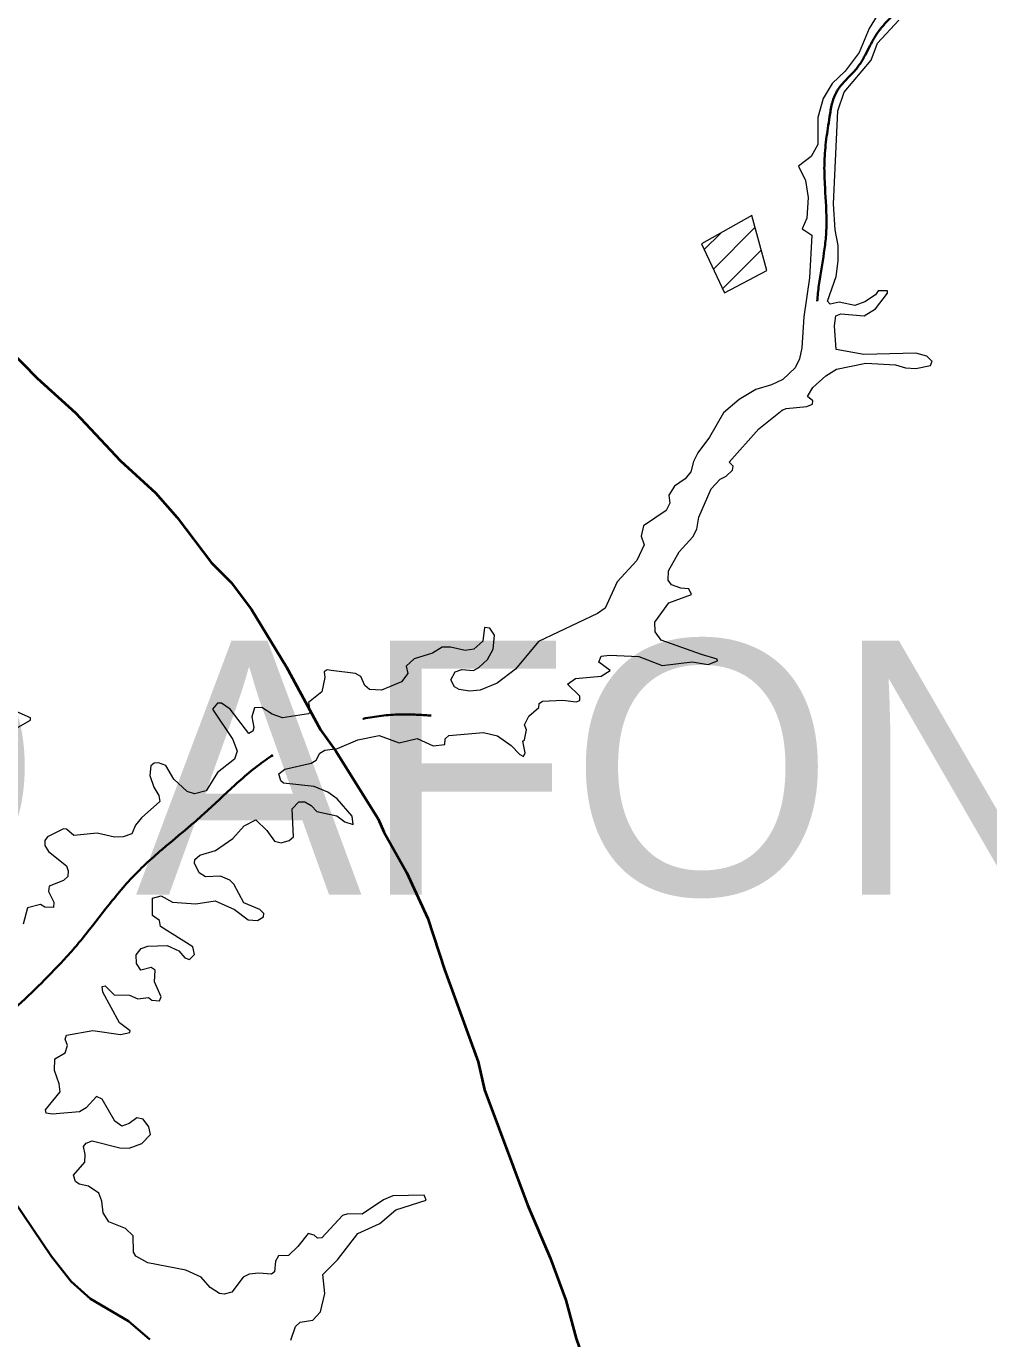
# Model space of a CAD drawing. Extents: x 553962 to 842807, y 8883888 to 9032388.
# Drawn here: x 580611 to 582504, y 8913281 to 8915863 of the extents above; entities that cross this region are included whole.
import ezdxf

# ---------------------------------------------------------------- set-up
doc = ezdxf.new("R2010")
doc.units = 0
doc.header["$LTSCALE"] = 160
doc.linetypes.add('LONG_DASH_SHORT_DASH', pattern=[9.9, 6, -1.2, 1.5, -1.2])
doc.layers.add('6', color=7, linetype='Continuous', lineweight=13)

msp = doc.modelspace()

# ---------------------------------------------------------------- linework, layer by layer
at = {"layer": '6'}
for p, q in [((581962.7, 8915385), (582044.4, 8915466.7)), ((581944.6, 8915423.4), (581977, 8915455.8)), ((581980.9, 8915346.6), (582056.6, 8915422.3))]:
    msp.add_line(p, q, dxfattribs=at)
for points in [[(582311.8, 8915907.8), (582284.6, 8915883.4), (582269.3, 8915857.9), (582249.3, 8915811.2), (582221.8, 8915774.3), (582196.3, 8915750.1), (582178.4, 8915720.3), (582168.2, 8915682.9), (582167.8, 8915629.8), (582154.6, 8915606.4), (582129.9, 8915587.7)], [(582304.8, 8915340.4), (582304.8, 8915342), (582286.6, 8915341.9), (582281.6, 8915334.1), (582260.5, 8915320.6), (582240.9, 8915313.3), (582210.3, 8915320.1), (582192.5, 8915316.3), (582187, 8915321.8), (582203.9, 8915370.3), (582208.2, 8915401), (582208.2, 8915431.4), (582202.2, 8915462), (582198.8, 8915513), (582207.3, 8915696.3), (582219.6, 8915733), (582273.1, 8915795.9), (582285.5, 8915829.1), (582327.1, 8915874.5)], [(582129.9, 8915587.7), (582144.1, 8915559.5), (582149.1, 8915525.7), (582146.6, 8915485), (582137.2, 8915464.1), (582142.6, 8915460.6)], [(582142.6, 8915460.6), (582156.3, 8915451.8), (582151.7, 8915368), (582140.2, 8915291.2), (582136.8, 8915230), (582131.7, 8915208.4), (582123.6, 8915190.6), (582099, 8915168), (582077, 8915157.4), (582046.3, 8915148), (582013.1, 8915128.4), (581982.5, 8915102.5), (581954.9, 8915054.1), (581931.9, 8915023.4), (581923.5, 8915006.6), (581918.4, 8914986.2), (581907.3, 8914972.5), (581886.1, 8914958.1), (581874.7, 8914940.2), (581877.2, 8914924.9), (581870, 8914910.5), (581824.9, 8914879.9), (581820.3, 8914860), (581826.2, 8914842.6), (581812.2, 8914812), (581773.5, 8914769.9), (581749.7, 8914718.1), (581734.9, 8914707.9), (581618.5, 8914652.7), (581573.4, 8914598.2), (581537.3, 8914570.7), (581503.7, 8914556.7), (581482.9, 8914554.9), (581462.6, 8914557.9), (581453.2, 8914563.4), (581446, 8914577.4), (581454.5, 8914593.2), (581467.6, 8914597.8), (581490.6, 8914595.8), (581501.3, 8914601.3), (581518.3, 8914617.1), (581529.2, 8914637.8), (581531.8, 8914664.7), (581522.8, 8914678.6), (581513.2, 8914679.9)], [(582391.7, 8915204.8), (582382.3, 8915213.9), (582360.7, 8915219.8), (582258.7, 8915217.3), (582203.9, 8915226.8), (582200.9, 8915273.4), (582203.5, 8915293.3), (582213.6, 8915297.2), (582259.3, 8915293), (582281.7, 8915306.5), (582304.9, 8915337.4), (582304.8, 8915340.4)], [(581970.7, 8914614.3), (581969.7, 8914618.1), (581939.2, 8914627.2), (581859.8, 8914655.2), (581847.9, 8914671.7), (581847.1, 8914690.5), (581875, 8914728.6), (581919.2, 8914745.3), (581914.2, 8914756.3), (581898.4, 8914757.2), (581880.2, 8914764), (581873.8, 8914772.9), (581874.2, 8914791.6), (581895.4, 8914828.9), (581922.4, 8914858.5), (581929.9, 8914873.6), (581934.2, 8914897), (581958.3, 8914953), (581975.8, 8914971.7), (581987.7, 8914977.7), (582000, 8914989.6), (582001.3, 8914997.2), (581993.7, 8915005.3), (582052.2, 8915070.7), (582097.7, 8915107.2), (582105.8, 8915110.6), (582146.5, 8915114.9), (582157.6, 8915119.6), (582158, 8915125.9), (582147.9, 8915134.4), (582158.4, 8915151.8), (582183.9, 8915174.8), (582204.7, 8915187.9), (582262.2, 8915199.8), (582320.7, 8915196.4), (582340.3, 8915190.9), (582360.7, 8915189.7), (582389.5, 8915195.6), (582392.9, 8915203.7), (582391.7, 8915204.8)], [(581513.2, 8914679.9), (581512.4, 8914680.1), (581508.8, 8914653.4), (581491.5, 8914637.8), (581474.5, 8914634.8), (581445.6, 8914641.2), (581429, 8914641.6), (581409.9, 8914629.7), (581374.2, 8914618.7), (581358.5, 8914604.2), (581361.8, 8914589.3), (581349.1, 8914573.2), (581309.4, 8914556.6), (581285.8, 8914557.9), (581276.9, 8914566), (581269.3, 8914583.8), (581258.7, 8914589.3), (581210.8, 8914595.6)], [(581589.2, 8914426.7), (581589.2, 8914426.7), (581592.1, 8914433.5), (581587.5, 8914456.3), (581590.9, 8914459), (581595.1, 8914478.7), (581591.3, 8914488.7), (581599.8, 8914505.7), (581618.9, 8914522.7), (581619.8, 8914530.7), (581626.5, 8914535.4), (581666.5, 8914537.1), (581692.6, 8914533.7), (581700, 8914536.3), (581699.6, 8914544.8), (581675.9, 8914568.6), (581691.2, 8914579.6), (581742.1, 8914584.7), (581759.5, 8914595.3), (581737, 8914612), (581742.1, 8914623.7), (581758.3, 8914625.9), (581816.2, 8914623.3), (581862, 8914605.5), (581920.5, 8914612.7), (581952.1, 8914607.6), (581970.7, 8914614.3)], [(581210.8, 8914595.6), (581203.1, 8914596.7), (581196.8, 8914592.8), (581198.2, 8914581.7), (581192.3, 8914553.7), (581166, 8914532.4), (581169.4, 8914513.3), (581166.1, 8914510.4), (581166.1, 8914510.4), (581115, 8914502.3), (581094.8, 8914509.4), (581074.2, 8914522.6), (581059.8, 8914522.2), (581054.7, 8914504.4), (581058.5, 8914483.4), (581056.8, 8914475.9), (581048.8, 8914471.7), (581012.2, 8914519.2), (580995.2, 8914531.1), (580987.1, 8914531.1), (580977, 8914519.7), (581017.4, 8914460.1), (581025.8, 8914437.2), (581020.7, 8914421.1), (580987.2, 8914394.8), (580965, 8914358.7), (580941.8, 8914352.7), (580927.2, 8914357.4), (580901.3, 8914382), (580885.6, 8914408.8), (580871.1, 8914413.9), (580862.7, 8914413.5), (580855.9, 8914407.9), (580854.2, 8914388.8), (580861.8, 8914365.9), (580872, 8914349.7), (580873.7, 8914337.8), (580837.6, 8914305.6), (580826.1, 8914291.5), (580818.4, 8914274.1), (580801.5, 8914268.6), (580784.5, 8914267.7), (580750.5, 8914275.8), (580704.7, 8914270.7), (580690.1, 8914283.4), (580684.2, 8914284.3)], [(580540.9, 8914453.7), (580619.1, 8914497.9), (580619.2, 8914502.6), (580590.8, 8914515)], [(581254, 8914292.7), (581252.1, 8914309), (581222.6, 8914342.9), (581204.2, 8914356.1), (581177.1, 8914367.1), (581117.1, 8914374), (581111.6, 8914378.7), (581107.8, 8914392.6), (581119.7, 8914401.7), (581171.2, 8914413.5), (581181.3, 8914419.4), (581188.5, 8914433), (581198.3, 8914438.9), (581223.1, 8914442), (581262.9, 8914458.9), (581305.3, 8914467.8), (581344.4, 8914453), (581380.1, 8914461.5), (581411.5, 8914447.1), (581411.5, 8914447.1), (581434.5, 8914450), (581435, 8914461), (581442.2, 8914467.8), (581510.2, 8914473.3), (581538.2, 8914467), (581564.6, 8914448.3), (581581.5, 8914430), (581589.2, 8914426.7)], [(580725.8, 8913628.3), (580726.7, 8913643.7), (580723.3, 8913659.7), (580728.5, 8913666.2), (580740.3, 8913670.8), (580794.7, 8913656.8), (580813.4, 8913656), (580838.5, 8913665.3), (580855, 8913683.3), (580851.9, 8913698.2), (580840.7, 8913713.2), (580828.6, 8913715.8), (580813.3, 8913704.4), (580798.6, 8913699.7), (580785.4, 8913709.5), (580760.4, 8913752.7), (580748.8, 8913757.4), (580748.8, 8913757.4), (580728.7, 8913735.3), (580715.3, 8913727.8), (580662.1, 8913722.7), (580649.9, 8913724.8), (580648.6, 8913731.3), (580677.4, 8913766.9), (580675.8, 8913782.8), (580666.3, 8913808.9), (580667.2, 8913831.8), (580687.6, 8913843.8), (580692.3, 8913857.8), (580687.6, 8913870.5), (580689.8, 8913878.1), (580742, 8913887.5), (580796.3, 8913879.4), (580814.6, 8913883.3), (580815, 8913886.7), (580794.2, 8913902.9), (580761.6, 8913963.1), (580760, 8913974.2), (580765.8, 8913975.4), (580783.7, 8913957.6), (580814.2, 8913956.7), (580830.4, 8913949.6), (580851.1, 8913952.1), (580857.6, 8913947.4), (580873.2, 8913945.7), (580876.2, 8913953.8), (580863.1, 8913983), (580864.4, 8914006.4), (580856.7, 8914011.5), (580836.3, 8914006.5), (580827.9, 8914019), (580827.4, 8914036.1), (580836.8, 8914048.5), (580849.9, 8914053.2), (580888.1, 8914054.5), (580910.9, 8914044.4), (580922.6, 8914030.2), (580932.3, 8914027.3), (580941.7, 8914037.1), (580938.6, 8914052), (580874.8, 8914092.1), (580873.3, 8914103.7), (580858.9, 8914113.8), (580859.3, 8914147.9), (580876.3, 8914152.6), (580898.7, 8914139.9), (580944.2, 8914136.5), (580982.5, 8914142.8), (581020.6, 8914125.5), (581047.5, 8914105.4), (581065.7, 8914103.8), (581077.6, 8914111), (581078.4, 8914117.4), (581070.4, 8914125.8), (581039, 8914138.6), (581019, 8914175.5), (581011.3, 8914183.2), (580992.7, 8914190.8), (580963.8, 8914190), (580951, 8914197.3), (580941.7, 8914216.9), (580942.6, 8914224), (580952.6, 8914232.4), (580983.3, 8914241.4), (581017.3, 8914264.8), (581039.8, 8914289.8), (581062.3, 8914302.1), (581084.4, 8914280.9), (581098.9, 8914260.1), (581112.5, 8914256.7), (581127.8, 8914260.9), (581136.7, 8914268.2), (581133.7, 8914323.3), (581146.8, 8914337), (581158.8, 8914337.4), (581171.1, 8914329.7), (581182.2, 8914317.9), (581222, 8914309.4), (581237.5, 8914298.2), (581254, 8914292.7), (581254, 8914292.7)], [(580684.2, 8914284.3), (580652.8, 8914268.5), (580647.3, 8914260.9), (580647.3, 8914251.2), (580654.9, 8914239.7), (580690.2, 8914211.6), (580693.6, 8914201.8), (580692.7, 8914190.4), (580684.2, 8914182.4), (580655.8, 8914171.7), (580654.5, 8914160.7), (580665.1, 8914139.9), (580664.2, 8914129.7), (580647.7, 8914130.1), (580639, 8914135.6), (580613.3, 8914128.8), (580604.8, 8914096.6)], [(581395.5, 8913558.8), (581393.4, 8913564), (581331.8, 8913562.5), (581313.7, 8913554.8), (581271.7, 8913526.4), (581243.6, 8913526.8), (581233.1, 8913523.4), (581192.3, 8913479.7), (581183.8, 8913479.2), (581177.3, 8913484.8), (581165.2, 8913488.1), (581145.2, 8913462.7), (581126.9, 8913445.2), (581106.9, 8913444.3), (581101, 8913433.8), (581099.3, 8913413), (581093, 8913408.3), (581068.2, 8913410.4), (581049.5, 8913408.2), (581037.3, 8913402.3), (581015.1, 8913373), (581000.3, 8913368.8), (580991, 8913370.5), (580972.7, 8913381.9), (580954.8, 8913402.3), (580924.7, 8913415.9), (580850, 8913430.8), (580826.2, 8913443.5), (580821.9, 8913451.7), (580821.4, 8913483.8), (580806.2, 8913497.9), (580773.4, 8913511.1), (580762, 8913528.9), (580759.4, 8913551.8), (580753.9, 8913567.6), (580733.6, 8913581.2), (580714.8, 8913585.4), (580708, 8913590.5), (580703.8, 8913603.3), (580725.8, 8913628.3)], [(581131.6, 8913278.4), (581140.4, 8913305.3), (581149.5, 8913313.9), (581174.5, 8913317.8), (581189.4, 8913334.3), (581198.3, 8913370), (581194.5, 8913407.4), (581223.3, 8913436.7), (581262.9, 8913488.6), (581306.2, 8913508.1), (581338.1, 8913534.9), (581397.5, 8913553.8), (581395.5, 8913558.8)]]:
    msp.add_lwpolyline(points, dxfattribs=at)
msp.add_lwpolyline([(581939.3, 8915434.4), (581984.7, 8915338.5), (582067.6, 8915382.2), (582037.9, 8915490.4)], close=True, dxfattribs=at)
at = {"layer": '6', "lineweight": 40}
msp.add_lwpolyline([(580544.8, 8915258.9), (580632.4, 8915170.4), (580707.5, 8915102.2), (580796.1, 8915008), (580864.8, 8914944.9), (580908, 8914896.5), (580975.6, 8914807.3), (581014.1, 8914768.8), (581054.2, 8914715.7), (581122.1, 8914603.3), (581190, 8914478.8), (581219.6, 8914436.9), (581303.4, 8914303.8), (581314.5, 8914278.2), (581358.6, 8914198.6), (581401, 8914107.8), (581433.4, 8914007.5), (581500, 8913826), (581512.1, 8913770.6), (581596.8, 8913544.9), (581641.8, 8913440.2), (581672.3, 8913357.5), (581692.8, 8913282), (581711.4, 8913227.6)], dxfattribs=at)
at = {"layer": '6', "linetype": 'LONG_DASH_SHORT_DASH', "lineweight": 35}
msp.add_lwpolyline([(580296.8, 8914021.7), (580327.5, 8913929.6), (580356.8, 8913860.5), (580407, 8913765.4), (580438.5, 8913736.4), (580458.5, 8913709.2), (580491.3, 8913675.5), (580586.9, 8913551.8), (580660.3, 8913442.9), (580699.2, 8913393.6), (580737.3, 8913359.6), (580811.7, 8913316.2), (580854, 8913279.9)], dxfattribs=at)
for points in [[(582166.9, 8915321.8), (582167.5, 8915329.8), (582184.4, 8915456.4), (582181, 8915596.5), (582191.1, 8915684.3), (582204.6, 8915733.2), (582245.1, 8915780.5), (582285.6, 8915849.7), (582314.9, 8915883.4)], [(580405.8, 8913765.1), (580507.1, 8913857.9), (580714.6, 8914060.4), (580822.6, 8914192), (580952.6, 8914306.7), (581077.4, 8914416.4), (581210.8, 8914483.9), (581355.9, 8914509.2), (581407.7, 8914506.8)]]:
    msp.add_spline(points, degree=3, dxfattribs=at)

# ---------------------------------------------------------------- texts
at = {"layer": '6'}
msp.add_text('(PAULO AFONSO)', height=500, dxfattribs=at).set_placement((578150.5, 8914154.4))

doc.saveas('drawing.dxf')
